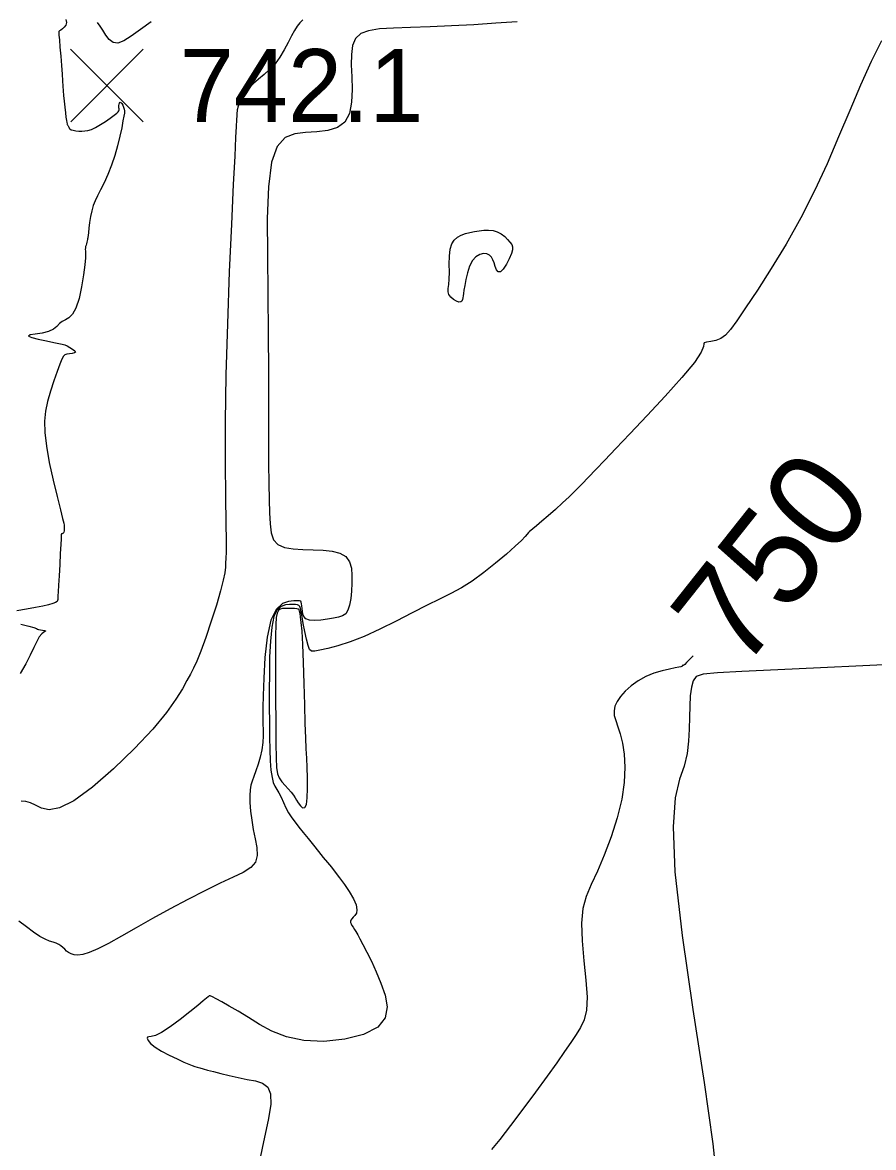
# Model space of a CAD drawing. Extents: x 2566142 to 2571431, y 418755 to 421584.
# Drawn here: x 2566331.6 to 2566506.9, y 421185.7 to 421417.6 of the extents above; entities that cross this region are included whole.
import ezdxf

# ---------------------------------------------------------------- set-up
doc = ezdxf.new("R2010")
doc.units = 0
for name, color, linetype in [('Contour_ADS_Label_Major', 7, 'Continuous'), ('Contour_ADS_Major', 7, 'Continuous'), ('Contour_ADS_Minor', 7, 'Continuous'), ('Contour_ADS_Spot_Elevation', 7, 'Continuous')]:
    doc.layers.add(name, color=color, linetype=linetype)

# ---------------------------------------------------------------- blocks, each defined once
blk = doc.blocks.new('S750')
at = {"layer": 'Contour_ADS_Spot_Elevation'}
for p, q in [((-0.5, 0.498), (0.5, -0.498)), ((-0.498, -0.5), (0.498, 0.5))]:
    blk.add_line(p, q, dxfattribs=at)

msp = doc.modelspace()

# ---------------------------------------------------------------- linework, layer by layer
at = {"layer": 'Contour_ADS_Major'}
msp.add_lwpolyline([(2566388.41, 421256.7), (2566388.84, 421256.13), (2566389.31, 421255.73), (2566389.74, 421255.74), (2566390.08, 421256.37), (2566390.26, 421257.76), (2566390.33, 421259.7), (2566390.3, 421261.9), (2566390.23, 421264.04), (2566390.15, 421265.95), (2566390.06, 421267.85), (2566389.96, 421270.11), (2566389.86, 421273.07), (2566389.75, 421276.94), (2566389.63, 421281.31), (2566389.5, 421285.64), (2566389.35, 421289.37), (2566389.19, 421292.1), (2566389.03, 421293.92), (2566388.89, 421295.06), (2566388.77, 421295.76), (2566388.68, 421296.21), (2566388.58, 421296.49), (2566388.41, 421296.65), (2566388.1, 421296.74), (2566387.61, 421296.79), (2566387, 421296.81), (2566386.33, 421296.82), (2566385.69, 421296.81), (2566385.14, 421296.79), (2566384.68, 421296.67), (2566384.32, 421296.39), (2566384.05, 421295.85), (2566383.87, 421294.95), (2566383.77, 421293.48), (2566383.72, 421291.19), (2566383.7, 421287.86), (2566383.71, 421283.38), (2566383.74, 421278.29), (2566383.77, 421273.27), (2566383.81, 421268.99), (2566383.85, 421265.95), (2566383.95, 421263.99), (2566384.15, 421262.74), (2566384.5, 421261.87), (2566385.04, 421261.07), (2566385.69, 421260.31), (2566386.36, 421259.59), (2566386.95, 421258.94), (2566387.4, 421258.34), (2566387.75, 421257.79), (2566388.06, 421257.26), (2566388.41, 421256.7)], close=True, dxfattribs=at)
msp.add_lwpolyline([(2566469.77, 421287.03), (2566469.12, 421286.36), (2566468.42, 421285.66), (2566468.04, 421285.28), (2566467.87, 421285.12), (2566467.79, 421285.08), (2566467.74, 421285.07), (2566467.68, 421285.06), (2566467.63, 421285.06), (2566467.59, 421285.05), (2566467.56, 421285.05), (2566467.54, 421285.05), (2566467.53, 421285.04), (2566467.53, 421285.03), (2566467.53, 421285), (2566467.52, 421284.97), (2566467.51, 421284.93), (2566467.49, 421284.9), (2566467.45, 421284.85), (2566467.28, 421284.79), (2566466.86, 421284.69), (2566466.1, 421284.53), (2566464.9, 421284.3), (2566463.39, 421283.95), (2566461.71, 421283.45), (2566460.02, 421282.76), (2566458.43, 421281.86), (2566457.02, 421280.82), (2566455.81, 421279.72), (2566454.83, 421278.63), (2566454.12, 421277.62), (2566453.68, 421276.67), (2566453.49, 421275.73), (2566453.54, 421274.75), (2566453.82, 421273.67), (2566454.24, 421272.43), (2566454.73, 421270.92), (2566455.2, 421269.05), (2566455.56, 421266.77), (2566455.71, 421264.06), (2566455.58, 421260.95), (2566455.07, 421257.46), (2566454.13, 421253.64), (2566452.88, 421249.73), (2566451.47, 421245.97), (2566450.06, 421242.65), (2566448.8, 421239.9), (2566447.77, 421237.45), (2566447.07, 421234.93), (2566446.76, 421231.95), (2566446.89, 421228.25), (2566447.27, 421224.17), (2566447.69, 421220.15), (2566447.92, 421216.64), (2566447.79, 421213.98), (2566447.33, 421212.01), (2566446.59, 421210.43), (2566445.66, 421208.96), (2566444.58, 421207.35), (2566443.29, 421205.45), (2566441.7, 421203.16), (2566439.72, 421200.38), (2566437.32, 421197.08), (2566434.72, 421193.55), (2566432.17, 421190.18), (2566429.95, 421187.33), (2566428.24, 421185.29)], dxfattribs=at)
at = {"layer": 'Contour_ADS_Minor'}
for points in [[(2566389.33, 421418.17), (2566388.76, 421417.54), (2566388.21, 421416.82), (2566387.64, 421415.95), (2566387.03, 421414.85), (2566386.33, 421413.5), (2566385.53, 421411.98), (2566384.63, 421410.46), (2566383.62, 421409.06), (2566382.51, 421407.88), (2566381.35, 421406.87), (2566380.21, 421405.94), (2566379.16, 421405), (2566378.24, 421403.97), (2566377.47, 421402.92), (2566376.86, 421401.94), (2566376.41, 421401.12), (2566376.11, 421400.53), (2566375.95, 421400.12), (2566375.86, 421399.83), (2566375.83, 421399.59), (2566375.8, 421399.34), (2566375.77, 421398.97), (2566375.74, 421398.4), (2566375.69, 421397.52), (2566375.62, 421396.16), (2566375.5, 421393.86), (2566375.31, 421390.06), (2566375.03, 421384.22), (2566374.64, 421376.04), (2566374.2, 421366.17), (2566373.8, 421355.51), (2566373.5, 421344.95), (2566373.37, 421335.28), (2566373.36, 421326.82), (2566373.42, 421319.78), (2566373.49, 421314.39), (2566373.52, 421310.73), (2566373.52, 421308.45), (2566373.49, 421307.09), (2566373.45, 421306.18), (2566373.4, 421305.29), (2566373.26, 421304.17), (2566372.96, 421302.62), (2566372.39, 421300.42), (2566371.53, 421297.49), (2566370.47, 421294.15), (2566369.35, 421290.84), (2566368.34, 421288), (2566367.52, 421285.95), (2566366.84, 421284.48), (2566366.18, 421283.25), (2566365.46, 421281.95), (2566364.53, 421280.26), (2566363.19, 421278.09), (2566361.23, 421275.34), (2566358.43, 421271.95), (2566354.67, 421267.93), (2566350.37, 421263.74), (2566346.03, 421259.96), (2566342.19, 421257.14), (2566339.23, 421255.68), (2566337.07, 421255.32), (2566335.48, 421255.64), (2566334.26, 421256.23), (2566333.22, 421256.71), (2566332.26, 421257), (2566331.33, 421257.07)], [(2566340.48, 421418.21), (2566340.62, 421417.58), (2566340.49, 421417.05), (2566340.19, 421416.61), (2566339.81, 421416.27), (2566339.46, 421416.02), (2566339.24, 421415.87), (2566339.12, 421415.79), (2566339.08, 421415.76), (2566339.06, 421415.75), (2566339.06, 421415.74), (2566339.05, 421415.73), (2566339.04, 421415.71), (2566339.04, 421415.7), (2566339.04, 421415.67), (2566339.05, 421415.49), (2566339.1, 421414.99), (2566339.18, 421414.03), (2566339.31, 421412.52), (2566339.47, 421410.65), (2566339.63, 421408.71), (2566339.76, 421406.95), (2566339.86, 421405.57), (2566339.92, 421404.49), (2566339.98, 421403.54), (2566340.06, 421402.54), (2566340.16, 421401.39), (2566340.29, 421400.17), (2566340.42, 421399.01), (2566340.54, 421398.05), (2566340.64, 421397.38), (2566340.71, 421396.96), (2566340.77, 421396.72), (2566340.82, 421396.58), (2566340.88, 421396.47), (2566340.94, 421396.37), (2566341, 421396.27), (2566341.05, 421396.14), (2566341.1, 421395.99), (2566341.19, 421395.82), (2566341.35, 421395.65), (2566341.62, 421395.5), (2566342.04, 421395.38), (2566342.58, 421395.29), (2566343.18, 421395.23), (2566343.81, 421395.21), (2566344.43, 421395.24), (2566345.08, 421395.34), (2566345.81, 421395.57), (2566346.66, 421395.96), (2566347.64, 421396.54)], [(2566358.13, 421417.73), (2566355.88, 421416.18), (2566354.01, 421414.81), (2566352.48, 421413.81), (2566351.24, 421413.33), (2566350.24, 421413.48), (2566349.42, 421414.11), (2566348.74, 421415.02), (2566348.14, 421416), (2566347.57, 421416.87), (2566347.01, 421417.62)], [(2566433.5, 421417.77), (2566429.13, 421417.43), (2566424.56, 421417.13), (2566419.98, 421416.91), (2566415.58, 421416.74), (2566411.53, 421416.6), (2566408.01, 421416.45), (2566405.14, 421416.26), (2566402.91, 421415.91), (2566401.29, 421415.3), (2566400.2, 421414.32), (2566399.59, 421412.88), (2566399.35, 421411.03), (2566399.34, 421408.84), (2566399.44, 421406.38), (2566399.51, 421403.76), (2566399.4, 421401.17), (2566398.96, 421398.86), (2566398.02, 421397.06), (2566396.49, 421395.93), (2566394.51, 421395.33), (2566392.26, 421395.07), (2566389.93, 421394.93), (2566387.71, 421394.67), (2566385.72, 421393.87), (2566384.08, 421392.06), (2566382.9, 421388.79), (2566382.26, 421383.73), (2566382.03, 421377.21), (2566382.05, 421369.68), (2566382.16, 421361.62), (2566382.23, 421353.46), (2566382.25, 421345.57), (2566382.26, 421338.27), (2566382.27, 421331.9), (2566382.3, 421326.69), (2566382.36, 421322.53), (2566382.43, 421319.2), (2566382.51, 421316.5), (2566382.6, 421314.25), (2566382.82, 421312.41), (2566383.3, 421310.98), (2566384.19, 421309.97), (2566385.58, 421309.37), (2566387.35, 421309.07), (2566389.37, 421308.95), (2566391.47, 421308.91), (2566393.52, 421308.82)], [(2566508.63, 421413.84), (2566506.47, 421409.56), (2566504.28, 421404.7), (2566502.06, 421399.46), (2566499.77, 421394.01), (2566497.38, 421388.46), (2566494.81, 421382.87), (2566492.01, 421377.33), (2566488.97, 421371.93), (2566485.89, 421366.88), (2566483.02, 421362.41), (2566480.6, 421358.76), (2566478.8, 421356.1), (2566477.49, 421354.29), (2566476.45, 421353.13), (2566475.48, 421352.45), (2566474.43, 421352.04), (2566473.4, 421351.82), (2566472.55, 421351.7), (2566472.05, 421351.58), (2566471.96, 421351.37), (2566471.9, 421350.8), (2566471.42, 421349.61), (2566470.04, 421347.52), (2566467.46, 421344.39), (2566464.03, 421340.57), (2566460.29, 421336.55), (2566456.76, 421332.83), (2566453.88, 421329.79), (2566451.59, 421327.38), (2566449.75, 421325.44), (2566448.21, 421323.84), (2566446.84, 421322.42), (2566445.54, 421321.11), (2566444.24, 421319.84), (2566442.88, 421318.56), (2566441.4, 421317.23), (2566439.92, 421315.93), (2566438.57, 421314.77), (2566437.48, 421313.85), (2566436.76, 421313.25), (2566436.32, 421312.89), (2566436.06, 421312.66), (2566435.86, 421312.44), (2566435.6, 421312.13), (2566435.16, 421311.61), (2566434.38, 421310.81), (2566433.13, 421309.62), (2566431.31, 421308), (2566429.09, 421306.12), (2566426.67, 421304.2), (2566424.27, 421302.46), (2566422.04, 421301.06), (2566419.86, 421299.88), (2566417.55, 421298.74), (2566414.94, 421297.45), (2566411.91, 421295.89), (2566408.61, 421294.18), (2566405.23, 421292.5), (2566402, 421291.02), (2566399.08, 421289.89), (2566396.55, 421289.09), (2566394.47, 421288.53), (2566392.89, 421288.18), (2566391.83, 421287.97), (2566391.17, 421288), (2566390.76, 421288.36), (2566390.44, 421289.16), (2566390.11, 421290.45), (2566389.77, 421292.04), (2566389.45, 421293.67), (2566389.19, 421295.09), (2566389.02, 421296.12), (2566388.89, 421296.79), (2566388.75, 421297.18), (2566388.56, 421297.41), (2566388.26, 421297.53), (2566387.84, 421297.59), (2566387.28, 421297.61), (2566386.59, 421297.59), (2566385.77, 421297.53), (2566384.91, 421297.23), (2566384.08, 421296.5), (2566383.4, 421295.11), (2566382.94, 421292.92)], [(2566347.64, 421396.54), (2566348.68, 421397.21), (2566349.66, 421397.9), (2566350.46, 421398.49), (2566350.99, 421398.92), (2566351.29, 421399.2), (2566351.43, 421399.41), (2566351.47, 421399.58), (2566351.47, 421399.77), (2566351.45, 421399.98), (2566351.43, 421400.22), (2566351.45, 421400.48), (2566351.5, 421400.76), (2566351.59, 421401), (2566351.71, 421401.15), (2566351.87, 421401.13), (2566352.06, 421400.92), (2566352.26, 421400.57), (2566352.43, 421400.15), (2566352.55, 421399.73), (2566352.6, 421399.36), (2566352.58, 421398.92), (2566352.48, 421398.29), (2566352.29, 421397.32), (2566352.02, 421395.91), (2566351.66, 421394.15), (2566351.19, 421392.19), (2566350.61, 421390.15), (2566349.92, 421388.16), (2566349.16, 421386.28), (2566348.39, 421384.58), (2566347.68, 421383.11), (2566347.07, 421381.9), (2566346.57, 421380.85), (2566346.16, 421379.86), (2566345.84, 421378.8), (2566345.59, 421377.6), (2566345.41, 421376.35), (2566345.27, 421375.2), (2566345.18, 421374.28), (2566345.12, 421373.69), (2566345.07, 421373.36), (2566345.04, 421373.18), (2566345, 421373.03), (2566344.95, 421372.84), (2566344.9, 421372.58), (2566344.83, 421372.3), (2566344.75, 421372), (2566344.67, 421371.7), (2566344.6, 421371.41), (2566344.55, 421371.12), (2566344.53, 421370.83), (2566344.56, 421370.5), (2566344.6, 421369.98), (2566344.58, 421369.09), (2566344.45, 421367.65), (2566344.18, 421365.55), (2566343.77, 421363.11), (2566343.24, 421360.7), (2566342.6, 421358.71), (2566341.89, 421357.44), (2566341.15, 421356.73), (2566340.43, 421356.33), (2566339.79, 421355.99), (2566339.24, 421355.52), (2566338.69, 421354.95), (2566337.98, 421354.38), (2566336.97, 421353.9), (2566335.62, 421353.57), (2566334.21, 421353.36), (2566333.15, 421353.18), (2566332.82, 421352.96), (2566333.48, 421352.65), (2566334.84, 421352.29), (2566336.5, 421351.94), (2566338.02, 421351.64), (2566339.09, 421351.43), (2566339.79, 421351.27), (2566340.29, 421351.12), (2566340.76, 421350.92), (2566341.33, 421350.63), (2566341.91, 421350.28), (2566342.35, 421349.94), (2566342.52, 421349.66), (2566342.32, 421349.47), (2566341.85, 421349.36), (2566341.27, 421349.29), (2566340.72, 421349.22), (2566340.32, 421349.1), (2566340.02, 421348.81), (2566339.7, 421348.22), (2566339.29, 421347.19), (2566338.71, 421345.66), (2566338.04, 421343.74), (2566337.35, 421341.63), (2566336.76, 421339.5), (2566336.34, 421337.47), (2566336.13, 421335.39), (2566336.17, 421333.05), (2566336.5, 421330.25), (2566337.11, 421326.88)], [(2566337.11, 421326.88), (2566337.89, 421323.27), (2566338.7, 421319.87), (2566339.38, 421317.12), (2566339.83, 421315.35), (2566340.07, 421314.39), (2566340.17, 421313.94), (2566340.19, 421313.69), (2566340.19, 421313.42), (2566340.18, 421313.11), (2566340.15, 421312.8), (2566340.1, 421312.55), (2566340.02, 421312.38), (2566339.94, 421312.28), (2566339.85, 421312.23), (2566339.77, 421312.2), (2566339.7, 421312.19), (2566339.64, 421312.17), (2566339.6, 421312.15), (2566339.57, 421312.13), (2566339.56, 421312.07), (2566339.56, 421311.81), (2566339.53, 421311.17), (2566339.47, 421309.97), (2566339.37, 421308.1), (2566339.25, 421305.84), (2566339.12, 421303.55), (2566339.01, 421301.59), (2566338.93, 421300.24), (2566338.89, 421299.41), (2566338.87, 421298.95), (2566338.85, 421298.67), (2566338.82, 421298.44), (2566338.7, 421298.23), (2566338.41, 421298.01), (2566337.86, 421297.79), (2566336.97, 421297.54), (2566335.76, 421297.27), (2566334.25, 421296.97), (2566332.44, 421296.65), (2566330.43, 421296.29)], [(2566393.52, 421308.82), (2566395.4, 421308.61), (2566397, 421308.19), (2566398.21, 421307.48), (2566398.97, 421306.44), (2566399.36, 421305.11), (2566399.48, 421303.6), (2566399.45, 421301.99), (2566399.36, 421300.38), (2566399.21, 421298.85), (2566398.98, 421297.51), (2566398.65, 421296.45), (2566398.18, 421295.72), (2566397.55, 421295.27), (2566396.73, 421294.99), (2566395.68, 421294.79), (2566394.42, 421294.58), (2566393.06, 421294.4), (2566391.77, 421294.32), (2566390.71, 421294.4), (2566389.99, 421294.68), (2566389.57, 421295.11), (2566389.36, 421295.65), (2566389.26, 421296.23), (2566389.2, 421296.79), (2566389.15, 421297.31), (2566389.09, 421297.74), (2566389.02, 421298.07), (2566388.91, 421298.28), (2566388.68, 421298.38), (2566388.23, 421298.4), (2566387.49, 421298.37), (2566386.41, 421298.26), (2566385.13, 421297.79), (2566383.84, 421296.61), (2566382.75, 421294.37), (2566382, 421290.89), (2566381.55, 421286.7), (2566381.3, 421282.46), (2566381.19, 421278.86), (2566381.13, 421276.4), (2566381.1, 421274.85), (2566381.11, 421273.83), (2566381.13, 421272.94), (2566381.16, 421271.85), (2566381.16, 421270.56), (2566381.09, 421269.14), (2566380.9, 421267.64), (2566380.57, 421266.14), (2566380.14, 421264.68), (2566379.68, 421263.35), (2566379.25, 421262.18), (2566378.9, 421261.22), (2566378.65, 421260.34), (2566378.49, 421259.4), (2566378.43, 421258.25), (2566378.46, 421256.77), (2566378.6, 421255.04), (2566378.82, 421253.15), (2566379.15, 421251.21), (2566379.55, 421249.3), (2566379.87, 421247.51), (2566379.94, 421245.89), (2566379.57, 421244.51), (2566378.63, 421243.39), (2566377.09, 421242.4), (2566374.99, 421241.38), (2566372.32, 421240.16), (2566369.15, 421238.62), (2566365.64, 421236.82), (2566361.98, 421234.88), (2566358.38, 421232.9), (2566355.02, 421230.99), (2566351.97, 421229.25), (2566349.3, 421227.76), (2566347.08, 421226.61), (2566345.33, 421225.86), (2566343.99, 421225.46), (2566342.98, 421225.33), (2566342.2, 421225.39), (2566341.59, 421225.58), (2566341.09, 421225.85), (2566340.66, 421226.18), (2566340.28, 421226.54), (2566339.9, 421226.89), (2566339.5, 421227.23), (2566339.05, 421227.53), (2566338.53, 421227.79), (2566337.91, 421227.99), (2566337.16, 421228.23), (2566336.26, 421228.6), (2566335.16, 421229.19), (2566333.86, 421230.06), (2566332.4, 421231.14), (2566330.8, 421232.3)], [(2566331.23, 421293.54), (2566332.91, 421293.16), (2566333.95, 421292.88), (2566334.46, 421292.69), (2566334.69, 421292.56), (2566334.9, 421292.47), (2566335.27, 421292.39), (2566335.72, 421292.31), (2566336.12, 421292.25), (2566336.35, 421292.18), (2566336.29, 421292.1), (2566336, 421291.93), (2566335.56, 421291.58), (2566335.04, 421290.96), (2566334.51, 421290), (2566333.92, 421288.72), (2566333.19, 421287.16), (2566332.27, 421285.36), (2566331.09, 421283.36)], [(2566382.94, 421292.92), (2566382.66, 421290.09), (2566382.51, 421286.83), (2566382.45, 421283.36), (2566382.42, 421279.88), (2566382.42, 421276.49), (2566382.45, 421273.27), (2566382.49, 421270.3), (2566382.56, 421267.65), (2566382.65, 421265.36), (2566382.79, 421263.46), (2566383, 421261.98), (2566383.27, 421260.93), (2566383.61, 421260.15), (2566384, 421259.49), (2566384.42, 421258.78), (2566384.87, 421257.88), (2566385.35, 421256.83), (2566385.86, 421255.73), (2566386.43, 421254.66), (2566387.06, 421253.67), (2566387.76, 421252.71), (2566388.55, 421251.72), (2566389.45, 421250.62), (2566390.46, 421249.36), (2566391.52, 421248.02), (2566392.58, 421246.69), (2566393.57, 421245.46), (2566394.44, 421244.41), (2566395.24, 421243.45), (2566396.04, 421242.45), (2566396.92, 421241.3), (2566397.91, 421239.92), (2566398.91, 421238.42), (2566399.76, 421236.96), (2566400.32, 421235.68), (2566400.51, 421234.7), (2566400.39, 421234), (2566400.09, 421233.49), (2566399.75, 421233.13), (2566399.47, 421232.83), (2566399.27, 421232.57), (2566399.17, 421232.33), (2566399.18, 421232.07), (2566399.28, 421231.78), (2566399.47, 421231.45), (2566399.72, 421231.07), (2566400, 421230.65), (2566400.3, 421230.17), (2566400.66, 421229.54), (2566401.12, 421228.69), (2566401.74, 421227.52), (2566402.54, 421225.96), (2566403.47, 421224.07), (2566404.46, 421221.92), (2566405.44, 421219.57), (2566406.29, 421217.11), (2566406.71, 421214.68), (2566406.32, 421212.42), (2566404.78, 421210.48), (2566401.88, 421208.99), (2566398, 421208), (2566393.71, 421207.56), (2566389.57, 421207.72), (2566386, 421208.46), (2566382.99, 421209.64), (2566380.41, 421211.05), (2566378.13, 421212.47), (2566376.04, 421213.75), (2566374.18, 421214.84), (2566372.63, 421215.7), (2566371.46, 421216.34), (2566370.71, 421216.72), (2566370.29, 421216.91), (2566370.08, 421216.95), (2566369.96, 421216.89), (2566369.81, 421216.76), (2566369.47, 421216.47), (2566368.82, 421215.91), (2566367.7, 421214.98), (2566366.04, 421213.62), (2566364.05, 421212.05), (2566362.02, 421210.54), (2566360.25, 421209.38), (2566358.96, 421208.75), (2566358.11, 421208.53), (2566357.61, 421208.5), (2566357.36, 421208.44), (2566357.3, 421208.19), (2566357.48, 421207.75), (2566357.98, 421207.13), (2566358.89, 421206.39), (2566360.23, 421205.56), (2566361.84, 421204.72), (2566363.46, 421203.94), (2566364.86, 421203.3), (2566365.88, 421202.85), (2566366.58, 421202.56), (2566367.09, 421202.38), (2566367.56, 421202.23), (2566368.11, 421202.07)], [(2566512.03, 421285.31), (2566504.75, 421284.97), (2566496.01, 421284.56), (2566487.23, 421284.15), (2566479.8, 421283.8), (2566474.78, 421283.55), (2566471.88, 421283.26), (2566470.43, 421282.77), (2566469.8, 421281.91), (2566469.44, 421280.56), (2566469.2, 421278.78), (2566469.07, 421276.68), (2566469, 421274.37), (2566468.95, 421271.93), (2566468.83, 421269.43), (2566468.52, 421266.88), (2566467.91, 421264.32), (2566467, 421261.59), (2566466.1, 421257.77), (2566465.64, 421251.77), (2566466.04, 421242.48), (2566467.55, 421229.37), (2566469.75, 421214.14), (2566472.05, 421199.07), (2566473.86, 421186.44), (2566474.71, 421177.95)], [(2566368.11, 421202.07), (2566368.81, 421201.88), (2566369.72, 421201.64), (2566370.92, 421201.32), (2566372.44, 421200.94), (2566374.19, 421200.51), (2566376.05, 421200.09), (2566377.89, 421199.71), (2566379.6, 421199.39), (2566381.06, 421198.94), (2566382.14, 421198.13), (2566382.72, 421196.74), (2566382.73, 421194.54), (2566382.21, 421191.32), (2566381.28, 421186.85), (2566380.02, 421180.93)]]:
    msp.add_lwpolyline(points, dxfattribs=at)
msp.add_lwpolyline([(2566422, 421373.75), (2566422.85, 421374.08), (2566423.75, 421374.33), (2566424.7, 421374.53), (2566425.67, 421374.67), (2566426.65, 421374.77), (2566427.62, 421374.8), (2566428.55, 421374.7), (2566429.42, 421374.45), (2566430.23, 421374.01), (2566430.95, 421373.45), (2566431.55, 421372.85), (2566432.04, 421372.29), (2566432.39, 421371.8), (2566432.57, 421371.33), (2566432.56, 421370.75), (2566432.33, 421369.96), (2566431.89, 421368.9), (2566431.3, 421367.76), (2566430.67, 421366.78), (2566430.09, 421366.19), (2566429.63, 421366.17), (2566429.28, 421366.59), (2566429, 421367.27), (2566428.76, 421368.02), (2566428.51, 421368.7), (2566428.22, 421369.25), (2566427.83, 421369.65), (2566427.3, 421369.9), (2566426.61, 421369.96), (2566425.82, 421369.78), (2566425.02, 421369.32), (2566424.3, 421368.52), (2566423.72, 421367.36), (2566423.27, 421366), (2566422.95, 421364.6), (2566422.72, 421363.37), (2566422.56, 421362.44), (2566422.46, 421361.76), (2566422.4, 421361.26), (2566422.34, 421360.86), (2566422.26, 421360.48), (2566422.13, 421360.18), (2566421.9, 421359.98), (2566421.53, 421359.97), (2566420.99, 421360.16), (2566420.39, 421360.52), (2566419.83, 421360.99), (2566419.43, 421361.53), (2566419.28, 421362.09), (2566419.32, 421362.75), (2566419.43, 421363.59), (2566419.53, 421364.71), (2566419.55, 421366.16), (2566419.53, 421367.78), (2566419.55, 421369.41), (2566419.7, 421370.84), (2566420.05, 421371.95), (2566420.57, 421372.76), (2566421.23, 421373.33), (2566422, 421373.75)], close=True, dxfattribs=at)

# ---------------------------------------------------------------- block references
at = {"layer": 'Contour_ADS_Spot_Elevation', "xscale": 15, "yscale": 15}
msp.add_blockref('S750', (2566348.98, 421404.62), dxfattribs=at)

# ---------------------------------------------------------------- texts
at = {"layer": 'Contour_ADS_Label_Major'}
msp.add_text('750', height=20, rotation=51.5698, dxfattribs=at).set_placement((2566479.84, 421283.64))
at = {"layer": 'Contour_ADS_Spot_Elevation'}
msp.add_text('742.1', height=15, dxfattribs=at).set_placement((2566363.98, 421397.12))

doc.saveas('drawing.dxf')
